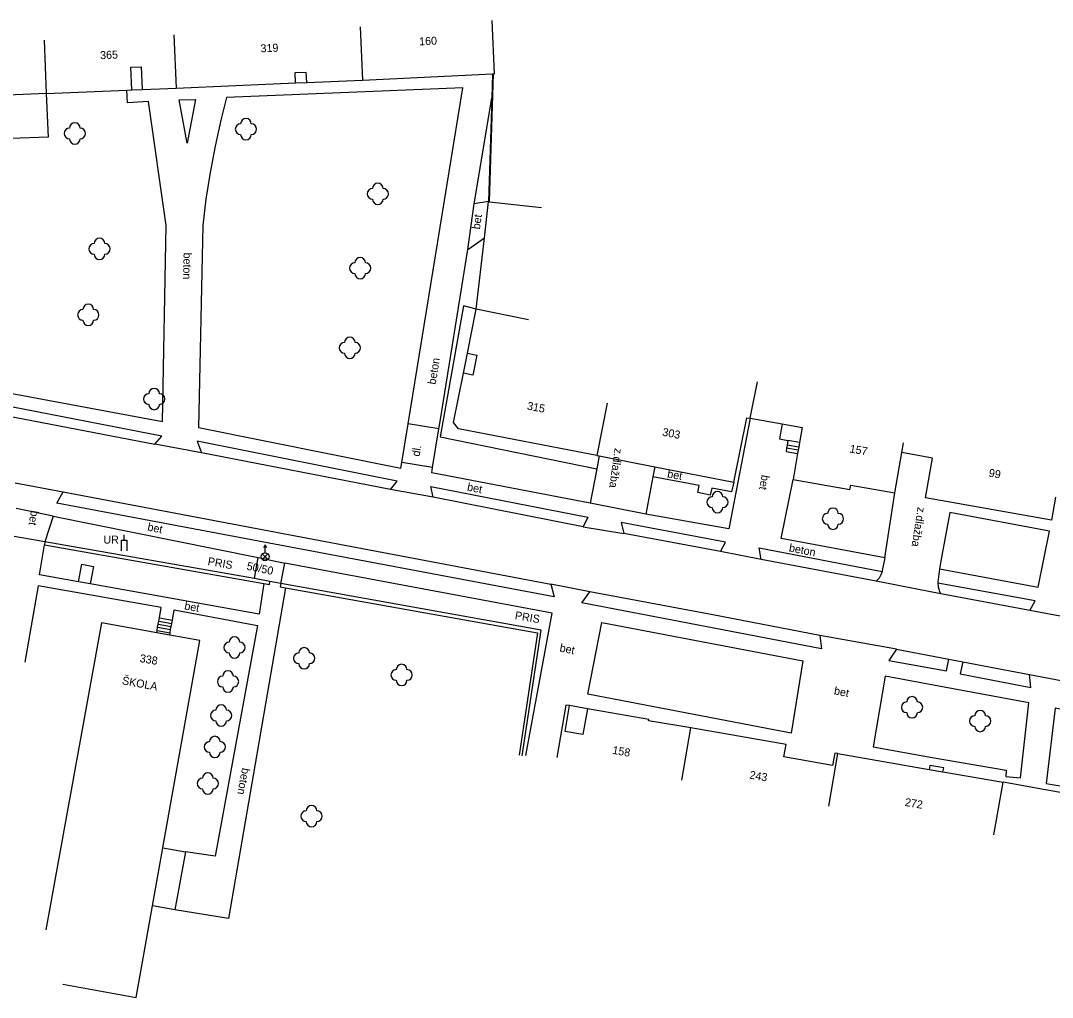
# Model space of a CAD drawing. Extents: x -544674 to -541478, y -1199076 to -1195527.
# Drawn here: x -542385 to -542288.3, y -1198645.1 to -1198553.5 of the extents above; entities that cross this region are included whole.
import ezdxf

# ---------------------------------------------------------------- set-up
doc = ezdxf.new("R2010")
doc.units = 0
for name, color, linetype in [('BUDOVY_MĚŘ', 7, 'Continuous'), ('POMOC_POPIS', 7, 'Continuous'), ('ROZHRANÍ_PLOCH', 7, 'Continuous'), ('ZELEŇ', 7, 'Continuous'), ('ZN_BP', 7, 'Continuous'), ('ZN_DOPLŇKOVÉ', 7, 'Continuous'), ('Č_POPIS_ORIENT', 7, 'Continuous')]:
    doc.layers.add(name, color=color, linetype=linetype)

msp = doc.modelspace()

# ---------------------------------------------------------------- linework, layer by layer
at = {"layer": 'BUDOVY_MĚŘ'}
for points in [[(-542340.69, -1198558.52), (-542340.59, -1198558.52), (-542340.82, -1198553.52)], [(-542353.21, -1198554.1), (-542352.98, -1198559.09)], [(-542382.82, -1198555.35), (-542382.62, -1198560.35)], [(-542370.66, -1198554.86), (-542370.44, -1198559.85)], [(-542370.44, -1198559.85), (-542359.25, -1198559.36)], [(-542359.25, -1198559.36), (-542358.21, -1198559.32)], [(-542358.21, -1198559.32), (-542352.98, -1198559.09)], [(-542352.98, -1198559.09), (-542340.79, -1198558.52)], [(-542340.79, -1198558.52), (-542340.69, -1198558.52)], [(-542382.62, -1198560.35), (-542392.07, -1198560.75), (-542392.1, -1198560.12)], [(-542382.62, -1198560.35), (-542375.06, -1198560.04)], [(-542375.06, -1198560.04), (-542374.61, -1198560.02)], [(-542374.61, -1198560.02), (-542373.6, -1198559.98)], [(-542373.6, -1198559.98), (-542370.44, -1198559.85)], [(-542341.55, -1198573.9), (-542341.17, -1198570.5)], [(-542341.17, -1198570.5), (-542341.07, -1198570.51)], [(-542341.07, -1198570.51), (-542336.2, -1198571.06)], [(-542342.31, -1198580.58), (-542341.55, -1198573.9)], [(-542343.14, -1198584.72), (-542342.31, -1198580.58)], [(-542337.41, -1198581.57), (-542342.31, -1198580.58)], [(-542343.52, -1198586.6), (-542343.14, -1198584.72)], [(-542331, -1198594.3), (-542343.98, -1198591.82), (-542344.45, -1198591.2), (-542343.52, -1198586.6)], [(-542316.64, -1198590.81), (-542315.94, -1198587.41)], [(-542330.04, -1198589.39), (-542331, -1198594.3)], [(-542318.16, -1198596.81), (-542316.93, -1198590.76), (-542316.64, -1198590.81)], [(-542316.64, -1198590.81), (-542313.64, -1198591.34)], [(-542313.64, -1198591.34), (-542311.75, -1198591.68), (-542312, -1198593.09)], [(-542312, -1198593.09), (-542312.08, -1198593.52)], [(-542302.41, -1198594.04), (-542302.25, -1198593.13)], [(-542312.18, -1198594.11), (-542312.61, -1198596.57)], [(-542312.13, -1198593.82), (-542312.18, -1198594.11)], [(-542312.08, -1198593.52), (-542312.13, -1198593.82)], [(-542303.08, -1198597.81), (-542302.41, -1198594.04)], [(-542288, -1198598.21), (-542288.38, -1198600.38), (-542300.19, -1198598.29), (-542299.53, -1198594.55), (-542302.41, -1198594.04)], [(-542331, -1198594.3), (-542330.8, -1198594.34)], [(-542330.8, -1198594.34), (-542325.58, -1198595.36)], [(-542325.58, -1198595.36), (-542318.16, -1198596.81)], [(-542312.61, -1198596.57), (-542307.29, -1198597.51), (-542307.21, -1198597.08), (-542303.08, -1198597.81)], [(-542372.27, -1198610.94), (-542377.43, -1198610), (-542382.67, -1198638.8)], [(-542371.05, -1198611.16), (-542372.27, -1198610.94)], [(-542371.69, -1198631.09), (-542368.22, -1198611.67), (-542371.05, -1198611.16)], [(-542333.56, -1198617.77), (-542333.9, -1198617.71), (-542334.77, -1198622.63)], [(-542331.88, -1198618.07), (-542333.56, -1198617.77)], [(-542322.18, -1198619.84), (-542326.15, -1198619.18), (-542326.13, -1198619.08), (-542331.88, -1198618.07)], [(-542323.04, -1198624.76), (-542322.18, -1198619.84)], [(-542308.4, -1198622.27), (-542308.69, -1198622.22), (-542308.9, -1198623.38), (-542313.47, -1198622.58), (-542313.26, -1198621.4), (-542322.18, -1198619.84)], [(-542309.26, -1198627.2), (-542308.4, -1198622.27)], [(-542308.4, -1198622.27), (-542299.86, -1198623.75)], [(-542299.86, -1198623.75), (-542298.56, -1198623.98)], [(-542298.56, -1198623.98), (-542292.91, -1198624.96)], [(-542293.79, -1198629.88), (-542292.91, -1198624.96)], [(-542280.66, -1198627.15), (-542292.91, -1198624.96)], [(-542372.66, -1198636.55), (-542371.69, -1198631.09)], [(-542371.69, -1198631.09), (-542369.58, -1198631.47)], [(-542369.58, -1198631.47), (-542370.57, -1198636.93)], [(-542381.08, -1198643.9), (-542374.19, -1198645.13), (-542372.66, -1198636.55)], [(-542370.57, -1198636.93), (-542372.66, -1198636.55)]]:
    msp.add_lwpolyline(points, dxfattribs=at)
at = {"layer": 'ROZHRANÍ_PLOCH'}
for points in [[(-542374.69, -1198557.89), (-542373.69, -1198557.85)], [(-542374.61, -1198560.02), (-542374.69, -1198557.89)], [(-542373.6, -1198559.98), (-542373.69, -1198557.85)], [(-542359.29, -1198558.4), (-542358.25, -1198558.36)], [(-542359.25, -1198559.36), (-542359.29, -1198558.4)], [(-542358.21, -1198559.32), (-542358.25, -1198558.36)], [(-542341.07, -1198570.51), (-542340.69, -1198558.52)], [(-542340.79, -1198558.52), (-542340.86, -1198560.78)], [(-542382.62, -1198560.35), (-542382.44, -1198564.45), (-542388.56, -1198564.68), (-542388.63, -1198561.71), (-542394.99, -1198561.92), (-542394.27, -1198586.92), (-542371.71, -1198591.13), (-542371.39, -1198572.75), (-542373.05, -1198561.12), (-542375.01, -1198561.22), (-542375.06, -1198560.04)], [(-542348.7, -1198591.34), (-542343.56, -1198559.83), (-542365.72, -1198560.74), (-542366.26, -1198562.86), (-542366.8, -1198565.31), (-542367.26, -1198567.78), (-542367.65, -1198570.26), (-542367.95, -1198572.75), (-542368.36, -1198591.68), (-542349.38, -1198595.48), (-542349.29, -1198594.96)], [(-542370.16, -1198560.94), (-542368.62, -1198560.93), (-542369.42, -1198565.01), (-542370.16, -1198560.94)], [(-542342.5, -1198570.7), (-542340.86, -1198560.78)], [(-542340.86, -1198560.78), (-542341.17, -1198570.5)], [(-542343.1, -1198574.99), (-542342.5, -1198570.7)], [(-542341.17, -1198570.5), (-542342.5, -1198570.7)], [(-542343.1, -1198574.99), (-542341.55, -1198573.9)], [(-542345.81, -1198591.81), (-542345.7, -1198591.13), (-542343.1, -1198574.99)], [(-542342.31, -1198580.58), (-542343.51, -1198580.28), (-542345.69, -1198592.55), (-542331.02, -1198595.55)], [(-542343.14, -1198584.72), (-542342.25, -1198584.9), (-542342.63, -1198586.78), (-542343.52, -1198586.6)], [(-542372.45, -1198593.23), (-542371.79, -1198592.49), (-542393.96, -1198588.19), (-542394.12, -1198589.07)], [(-542394.12, -1198589.07), (-542393.78, -1198589.16), (-542393.61, -1198589.18), (-542372.45, -1198593.23)], [(-542316.64, -1198590.81), (-542318.63, -1198601.2), (-542326.42, -1198599.8)], [(-542349.29, -1198594.96), (-542348.7, -1198591.34)], [(-542345.81, -1198591.81), (-542348.7, -1198591.34)], [(-542346.41, -1198595.43), (-542345.81, -1198591.81)], [(-542313.64, -1198591.34), (-542313.89, -1198592.75), (-542313.09, -1198592.89)], [(-542368.06, -1198594.07), (-542372.45, -1198593.23)], [(-542350.34, -1198597.51), (-542349.73, -1198596.7), (-542368.46, -1198592.96), (-542368.06, -1198594.07)], [(-542313.09, -1198592.89), (-542313.17, -1198593.33)], [(-542312, -1198593.09), (-542313.09, -1198592.89)], [(-542350.34, -1198597.51), (-542368.06, -1198594.07)], [(-542313.22, -1198593.62), (-542313.27, -1198593.92), (-542312.18, -1198594.11)], [(-542313.17, -1198593.33), (-542313.22, -1198593.62)], [(-542312.13, -1198593.82), (-542313.22, -1198593.62)], [(-542312.08, -1198593.52), (-542313.17, -1198593.33)], [(-542346.41, -1198595.43), (-542349.29, -1198594.96)], [(-542330.8, -1198594.34), (-542331.02, -1198595.55)], [(-542331.62, -1198598.79), (-542346.49, -1198595.94), (-542346.41, -1198595.43)], [(-542331.02, -1198595.55), (-542331.62, -1198598.79)], [(-542325.58, -1198595.36), (-542325.76, -1198596.32)], [(-542385.53, -1198596.88), (-542381.04, -1198597.7)], [(-542325.76, -1198596.32), (-542326.42, -1198599.8)], [(-542318.16, -1198596.81), (-542318.39, -1198597.72), (-542320.24, -1198597.36), (-542320.37, -1198598.03), (-542321.54, -1198597.77), (-542321.42, -1198597.13), (-542325.76, -1198596.32)], [(-542304.01, -1198603.92), (-542313.73, -1198602.09), (-542312.61, -1198596.57)], [(-542335.33, -1198606.36), (-542335, -1198607.57), (-542381.62, -1198598.78), (-542381.04, -1198597.7)], [(-542381.04, -1198597.7), (-542335.33, -1198606.36)], [(-542346.34, -1198598.23), (-542350.34, -1198597.51)], [(-542346.34, -1198598.23), (-542346.58, -1198597.22), (-542331.86, -1198600.09), (-542332.3, -1198601)], [(-542304.01, -1198603.92), (-542303.08, -1198597.81)], [(-542332.3, -1198601), (-542346.34, -1198598.23)], [(-542326.42, -1198599.8), (-542331.62, -1198598.79)], [(-542381.97, -1198599.99), (-542385.44, -1198599.27)], [(-542381.97, -1198599.99), (-542382.75, -1198602.4)], [(-542381.97, -1198599.99), (-542362.76, -1198603.88)], [(-542298.89, -1198604.94), (-542289.63, -1198606.67), (-542288.57, -1198601.39), (-542297.9, -1198599.64), (-542298.66, -1198603.7), (-542298.89, -1198604.94)], [(-542319.42, -1198603.32), (-542318.94, -1198602.43), (-542328.72, -1198600.58), (-542328.48, -1198601.61)], [(-542332.3, -1198601), (-542328.48, -1198601.61)], [(-542319.42, -1198603.32), (-542328.48, -1198601.61)], [(-542379.59, -1198606.15), (-542383.25, -1198605.49), (-542382.8, -1198602.7)], [(-542315.61, -1198604.05), (-542319.42, -1198603.32)], [(-542315.61, -1198604.05), (-542315.79, -1198602.97), (-542304.27, -1198605.19)], [(-542379.59, -1198606.15), (-542379.29, -1198604.49), (-542378.2, -1198604.71), (-542378.5, -1198606.35)], [(-542363.11, -1198605.85), (-542362.76, -1198603.88)], [(-542362.76, -1198603.88), (-542360.25, -1198604.39)], [(-542360.63, -1198606.32), (-542360.25, -1198604.39)], [(-542337.66, -1198622.43), (-542335.21, -1198609.11), (-542360.25, -1198604.39)], [(-542304.81, -1198606.08), (-542315.61, -1198604.05)], [(-542304.01, -1198603.92), (-542304.25, -1198605.09), (-542304.27, -1198605.19)], [(-542304.27, -1198605.19), (-542304.37, -1198605.51), (-542304.53, -1198605.8), (-542304.81, -1198606.08)], [(-542298.89, -1198604.94), (-542299.04, -1198606.19), (-542299.03, -1198606.27)], [(-542372.02, -1198609.53), (-542371.84, -1198608.55), (-542383.37, -1198606.52), (-542384.64, -1198613.69)], [(-542378.5, -1198606.35), (-542379.59, -1198606.15)], [(-542362.23, -1198606.32), (-542362.67, -1198609.2), (-542378.5, -1198606.35)], [(-542360.19, -1198606.71), (-542365.54, -1198637.72), (-542370.57, -1198636.93)], [(-542331.66, -1198607.1), (-542335.33, -1198606.36)], [(-542298.77, -1198607.29), (-542301, -1198606.85), (-542304.81, -1198606.08)], [(-542299.03, -1198606.27), (-542299, -1198606.63), (-542298.87, -1198607.06), (-542298.77, -1198607.29)], [(-542290.42, -1198608.84), (-542289.91, -1198607.94), (-542299.03, -1198606.27)], [(-542310.1, -1198611.2), (-542309.95, -1198612.44), (-542332.4, -1198608.12), (-542331.66, -1198607.1)], [(-542310.1, -1198611.2), (-542320.12, -1198609.25), (-542331.66, -1198607.1)], [(-542290.42, -1198608.84), (-542298.77, -1198607.29)], [(-542372.07, -1198609.83), (-542372.02, -1198609.53)], [(-542372.02, -1198609.53), (-542370.8, -1198609.75)], [(-542370.8, -1198609.75), (-542370.62, -1198608.77), (-542362.82, -1198610.24), (-542366.79, -1198631.88), (-542369.58, -1198631.47)], [(-542286.56, -1198609.56), (-542290.42, -1198608.84)], [(-542372.23, -1198610.71), (-542372.18, -1198610.42)], [(-542372.18, -1198610.42), (-542372.12, -1198610.12)], [(-542372.18, -1198610.42), (-542370.96, -1198610.64)], [(-542372.12, -1198610.12), (-542372.07, -1198609.83)], [(-542372.12, -1198610.12), (-542370.9, -1198610.34)], [(-542372.07, -1198609.83), (-542370.85, -1198610.05)], [(-542371.01, -1198610.93), (-542370.96, -1198610.64)], [(-542370.96, -1198610.64), (-542370.9, -1198610.34)], [(-542370.9, -1198610.34), (-542370.85, -1198610.05)], [(-542370.85, -1198610.05), (-542370.8, -1198609.75)], [(-542311.71, -1198613.58), (-542312.78, -1198620.36), (-542331.84, -1198616.7), (-542330.55, -1198609.96), (-542311.71, -1198613.58)], [(-542372.27, -1198610.94), (-542372.23, -1198610.71)], [(-542372.23, -1198610.71), (-542371.01, -1198610.93)], [(-542371.05, -1198611.16), (-542371.01, -1198610.93)], [(-542302.9, -1198612.47), (-542310.1, -1198611.2)], [(-542302.9, -1198612.47), (-542303.63, -1198613.54), (-542298.23, -1198614.51), (-542298, -1198613.4)], [(-542302.9, -1198612.47), (-542298, -1198613.4)], [(-542298, -1198613.4), (-542296.71, -1198613.65)], [(-542296.71, -1198613.65), (-542296.94, -1198614.8), (-542290.33, -1198616.06), (-542290.45, -1198614.85)], [(-542296.71, -1198613.65), (-542290.45, -1198614.85)], [(-542291.28, -1198624.55), (-542290.52, -1198617.51), (-542298.44, -1198616.03), (-542303.98, -1198615.01), (-542305.1, -1198621.62), (-542299.56, -1198622.64), (-542292.62, -1198623.83), (-542292.68, -1198624.4), (-542291.28, -1198624.55)], [(-542290.45, -1198614.85), (-542287.31, -1198615.45)], [(-542331.88, -1198618.07), (-542332.31, -1198620.49), (-542333.99, -1198620.19), (-542333.56, -1198617.77)], [(-542279.24, -1198619.74), (-542288.03, -1198618.02), (-542288.87, -1198625.08), (-542280.23, -1198626.52), (-542279.24, -1198619.74)], [(-542298.56, -1198623.98), (-542298.49, -1198623.6), (-542299.79, -1198623.37), (-542299.86, -1198623.75)]]:
    msp.add_lwpolyline(points, dxfattribs=at)
at = {"layer": 'ZELEŇ'}
for centre in [(-542379.94, -1198564.1), (-542363.9, -1198563.7), (-542351.54, -1198569.76), (-542377.63, -1198574.93), (-542353.19, -1198576.74), (-542378.68, -1198581.12), (-542354.16, -1198584.21), (-542372.51, -1198589.01), (-542319.7, -1198598.68), (-542308.87, -1198600.24), (-542364.98, -1198612.31), (-542358.44, -1198613.33), (-542349.31, -1198614.89), (-542365.58, -1198615.51), (-542301.46, -1198617.92), (-542366.23, -1198618.69), (-542295.07, -1198619.21), (-542366.82, -1198621.64), (-542367.47, -1198625.07), (-542357.75, -1198628.14)]:
    msp.add_circle(centre, 0.0005, dxfattribs=at)
for centre, start, end in [((-542379.94, -1198563.6), 0, 179.99999), ((-542364.4, -1198563.7), 89.99999, 269.99999), ((-542363.9, -1198563.2), 0, 179.99999), ((-542363.4, -1198563.7), 270, 89.99999), ((-542380.44, -1198564.1), 89.99999, 269.99999), ((-542379.44, -1198564.1), 270, 89.99999), ((-542363.9, -1198564.2), 179.99999, 359.99999), ((-542379.94, -1198564.6), 179.99999, 359.99999), ((-542351.54, -1198569.26), 0, 179.99999), ((-542352.04, -1198569.76), 89.99999, 269.99999), ((-542351.04, -1198569.76), 270, 89.99999), ((-542351.54, -1198570.26), 179.99999, 359.99999), ((-542378.13, -1198574.93), 89.99999, 269.99999), ((-542377.63, -1198574.43), 0, 179.99999), ((-542377.13, -1198574.93), 270, 89.99999), ((-542377.63, -1198575.43), 179.99999, 359.99999), ((-542353.19, -1198576.24), 0, 179.99999), ((-542353.69, -1198576.74), 89.99999, 269.99999), ((-542352.69, -1198576.74), 270, 89.99999), ((-542353.19, -1198577.24), 179.99999, 359.99999), ((-542379.18, -1198581.12), 89.99999, 269.99999), ((-542378.68, -1198580.62), 0, 179.99999), ((-542378.18, -1198581.12), 270, 89.99999), ((-542378.68, -1198581.62), 179.99999, 359.99999), ((-542354.16, -1198583.71), 0, 179.99999), ((-542354.66, -1198584.21), 89.99999, 269.99999), ((-542353.66, -1198584.21), 270, 89.99999), ((-542354.16, -1198584.71), 179.99999, 359.99999), ((-542372.51, -1198588.51), 0, 179.99999), ((-542373.01, -1198589.01), 89.99999, 269.99999), ((-542372.01, -1198589.01), 270, 89.99999), ((-542372.51, -1198589.51), 179.99999, 359.99999), ((-542319.7, -1198598.18), 0, 179.99999), ((-542320.2, -1198598.68), 89.99999, 269.99999), ((-542319.2, -1198598.68), 270, 89.99999), ((-542319.7, -1198599.18), 179.99999, 359.99999), ((-542309.37, -1198600.24), 89.99999, 269.99999), ((-542308.87, -1198599.74), 0, 179.99999), ((-542308.37, -1198600.24), 270, 89.99999), ((-542308.87, -1198600.74), 179.99999, 359.99999), ((-542364.98, -1198611.81), 0, 179.99999), ((-542365.48, -1198612.31), 89.99999, 269.99999), ((-542364.48, -1198612.31), 270, 89.99999), ((-542358.44, -1198612.83), 0, 179.99999), ((-542364.98, -1198612.81), 179.99999, 359.99999), ((-542358.94, -1198613.33), 89.99999, 269.99999), ((-542357.94, -1198613.33), 270, 89.99999), ((-542365.58, -1198615.01), 0, 179.99999), ((-542358.44, -1198613.83), 179.99999, 359.99999), ((-542349.81, -1198614.89), 89.99999, 269.99999), ((-542349.31, -1198614.39), 0, 179.99999), ((-542348.81, -1198614.89), 270, 89.99999), ((-542366.08, -1198615.51), 89.99999, 269.99999), ((-542365.08, -1198615.51), 270, 89.99999), ((-542349.31, -1198615.39), 179.99999, 359.99999), ((-542365.58, -1198616.01), 179.99999, 359.99999), ((-542301.46, -1198617.42), 0, 179.99999), ((-542366.73, -1198618.69), 89.99999, 269.99999), ((-542366.23, -1198618.19), 0, 179.99999), ((-542365.73, -1198618.69), 270, 89.99999), ((-542301.96, -1198617.92), 89.99999, 269.99999), ((-542300.96, -1198617.92), 270, 89.99999), ((-542295.07, -1198618.71), 0, 179.99999), ((-542366.23, -1198619.19), 179.99999, 359.99999), ((-542301.46, -1198618.42), 179.99999, 359.99999), ((-542295.57, -1198619.21), 89.99999, 269.99999), ((-542294.57, -1198619.21), 270, 89.99999), ((-542295.07, -1198619.71), 179.99999, 359.99999), ((-542367.32, -1198621.64), 89.99999, 269.99999), ((-542366.82, -1198621.14), 0, 179.99999), ((-542366.32, -1198621.64), 270, 89.99999), ((-542366.82, -1198622.14), 179.99999, 359.99999), ((-542367.47, -1198624.57), 0, 179.99999), ((-542367.97, -1198625.07), 89.99999, 269.99999), ((-542366.97, -1198625.07), 270, 89.99999), ((-542367.47, -1198625.57), 179.99999, 359.99999), ((-542358.25, -1198628.14), 89.99999, 269.99999), ((-542357.75, -1198627.64), 0, 179.99999), ((-542357.25, -1198628.14), 270, 89.99999), ((-542357.75, -1198628.64), 179.99999, 359.99999)]:
    msp.add_arc(centre, 0.5, start, end, dxfattribs=at)
at = {"layer": 'ZN_BP'}
for p, q in [((-542362.11, -1198603.425), (-542362.11, -1198602.675)), ((-542362.375, -1198604.064), (-542361.846, -1198603.536)), ((-542361.846, -1198604.068), (-542362.375, -1198603.536))]:
    msp.add_line(p, q, dxfattribs=at)
msp.add_lwpolyline([(-542362.235, -1198602.925), (-542362.11, -1198602.675), (-542361.985, -1198602.925)], dxfattribs=at)
msp.add_circle((-542362.11, -1198603.8), 0.375, dxfattribs=at)
at = {"layer": 'ZN_DOPLŇKOVÉ'}
msp.add_line((-542375.31, -1198602.25), (-542375.31, -1198601.75), dxfattribs=at)
for points in [[(-542382.75, -1198602.4), (-542385.63, -1198601.89)], [(-542382.75, -1198602.4), (-542382.8, -1198602.7)], [(-542382.8, -1198602.7), (-542362.23, -1198606.32)], [(-542363.11, -1198605.85), (-542382.75, -1198602.4)], [(-542375.56, -1198603.25), (-542375.56, -1198602.25), (-542375.06, -1198602.25), (-542375.06, -1198603.25)], [(-542361.65, -1198606.11), (-542363.11, -1198605.85)], [(-542362.23, -1198606.32), (-542361.7, -1198606.41), (-542361.65, -1198606.11)], [(-542360.63, -1198606.32), (-542361.65, -1198606.11)], [(-542360.63, -1198606.32), (-542360.68, -1198606.62), (-542360.19, -1198606.71)], [(-542338, -1198622.47), (-542336.24, -1198610.69), (-542360.63, -1198606.32)], [(-542360.19, -1198606.71), (-542336.58, -1198610.93), (-542338.3, -1198622.42)]]:
    msp.add_lwpolyline(points, dxfattribs=at)

# ---------------------------------------------------------------- texts
at = {"layer": 'POMOC_POPIS'}
for s, rotation, p in [('bet', 82.03999, (-542341.97, -1198573.13)), ('beton', 269.00002, (-542369.75, -1198575.27)), ('beton', 80.74001, (-542346.12, -1198587.69)), ('dl.', 80.74001, (-542347.63, -1198594.44)), ('z.dlažba', 262.13999, (-542329.33, -1198593.59)), ('bet', 349.44003, (-542324.45, -1198596.36)), ('bet', 348.96997, (-542343.21, -1198597.59)), ('bet', 259.13002, (-542315.54, -1198596.08)), ('bet', 260.48002, (-542384.05, -1198599.42)), ('z.dlažba', 261.35, (-542300.93, -1198599.11)), ('bet', 348.54999, (-542373.18, -1198601.34)), ('beton', 349.09001, (-542313.04, -1198603.3)), ('PRIS', 350.08002, (-542367.53, -1198604.57)), ('50/50', 348.37003, (-542363.88, -1198605.01)), ('bet', 349.33002, (-542369.72, -1198608.74)), ('PRIS', 350.42001, (-542338.73, -1198609.65)), ('bet', 348.54999, (-542334.54, -1198612.68)), ('ŠKOLA', 349.71997, (-542375.56, -1198615.76)), ('bet', 348.54999, (-542308.82, -1198616.7)), ('beton', 259.60002, (-542364.26, -1198623.57))]:
    msp.add_text(s, height=0.75, rotation=rotation, dxfattribs=at).set_placement(p)
msp.add_text('UR', height=0.75, dxfattribs=at).set_placement((-542377.27, -1198602.57))
at = {"layer": 'Č_POPIS_ORIENT'}
for s, rotation, p in [('160', 2.62999, (-542347.65, -1198555.84)), ('365', 2.34999, (-542377.56, -1198557.14)), ('319', 2.49002, (-542362.52, -1198556.5)), ('315', 349.18002, (-542337.59, -1198589.99)), ('303', 348.94001, (-542324.91, -1198592.44)), ('157', 349.97001, (-542307.35, -1198594.01)), ('99', 349.95999, (-542294.31, -1198596.28)), ('338', 350.36999, (-542373.9, -1198613.67)), ('158', 349.99998, (-542329.59, -1198622.28)), ('243', 350.08002, (-542316.74, -1198624.6)), ('272', 350.14998, (-542302.17, -1198627.16))]:
    msp.add_text(s, height=0.75, rotation=rotation, dxfattribs=at).set_placement(p)

doc.saveas('drawing.dxf')
